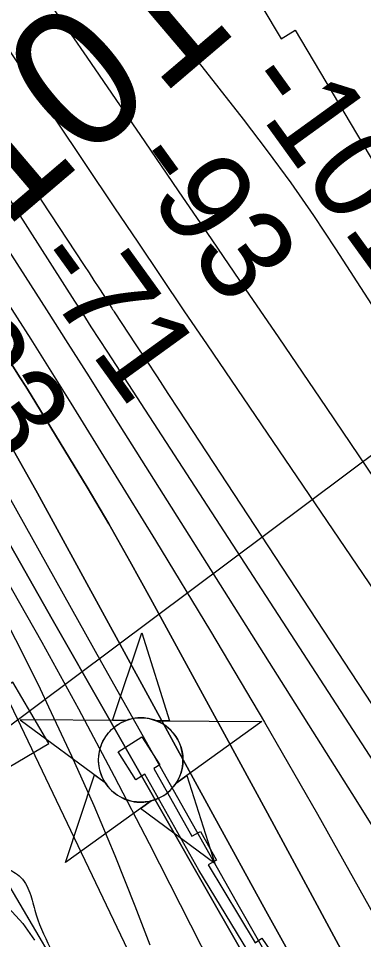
# Model space of a CAD drawing. Extents: x 3694830 to 3732949, y 415201 to 440970.
# Drawn here: x 3713526 to 3713777, y 433480 to 434146 of the extents above; entities that cross this region are included whole.
import ezdxf

# ---------------------------------------------------------------- set-up
doc = ezdxf.new("R2010")
doc.units = 0
for name, color, linetype in [('V-CHAN-DOCK', 7, 'Continuous'), ('V-CHAN-NAID', 7, 'Continuous'), ('V-RIVR-EDGE', 7, 'Continuous'), ('V-RIVR-RANG', 7, 'Continuous'), ('V-RRAP-RVMT', 7, 'Continuous'), ('V-SITE-VEGE', 7, 'Continuous'), ('V-SURV-IDEN', 7, 'Continuous'), ('V-TOPO-DPTH', 7, 'Continuous'), ('V-TOPO-MAJR', 7, 'Continuous'), ('V-TOPO-MINR', 7, 'Continuous'), ('V-TOPO-WATR', 7, 'Continuous')]:
    doc.layers.add(name, color=color, linetype=linetype)

msp = doc.modelspace()

# ---------------------------------------------------------------- linework, layer by layer
at = {"layer": 'V-CHAN-DOCK'}
msp.add_lwpolyline([(3713704.22, 433452.74), (3713657.26, 433530.28), (3713618.14, 433599.62), (3713611.65, 433595.49), (3713598.71, 433615.84), (3713615.95, 433626.8), (3713628.89, 433606.46), (3713624.57, 433603.71), (3713652.21, 433554.74), (3713658.35, 433558.2), (3713669.99, 433537.51), (3713663.87, 433534.07), (3713698.02, 433477.66), (3713702.87, 433480.98), (3713716.58, 433460.99)], dxfattribs=at)
at = {"layer": 'V-CHAN-NAID'}
for points in [[(3713604.25, 433638.48), (3713594.67, 433638.55), (3713615.79, 433702.04), (3713636.02, 433638.26), (3713626.43, 433638.33), (3713624.85, 433638.9), (3713622.76, 433639.52), (3713620.72, 433639.98), (3713618.68, 433640.28), (3713617.52, 433640.4), (3713615.98, 433640.48), (3713614.26, 433640.48), (3713612.89, 433640.41), (3713610.98, 433640.21), (3713609.62, 433639.99), (3713607.83, 433639.6), (3713606.3, 433639.18), (3713605.27, 433638.85)], [(3713604.25, 433638.48), (3713527.76, 433639.03), (3713589.33, 433593.63), (3713588.21, 433595.54), (3713587.41, 433597.16), (3713586.58, 433599.13), (3713585.88, 433601.18), (3713585.52, 433602.51), (3713585.16, 433604.13), (3713584.91, 433605.58), (3713584.73, 433607.18), (3713584.62, 433608.91), (3713584.6, 433610.49), (3713584.71, 433612.57), (3713584.9, 433614.19), (3713585.29, 433616.39), (3713585.77, 433618.31), (3713586.37, 433620.2), (3713587.03, 433621.88), (3713587.75, 433623.47), (3713588.57, 433625), (3713589.63, 433626.74), (3713590.66, 433628.21), (3713591.66, 433629.48), (3713592.66, 433630.62), (3713593.97, 433631.96), (3713595.02, 433632.92), (3713596.74, 433634.32), (3713597.95, 433635.19), (3713599.64, 433636.26), (3713601.37, 433637.21), (3713602.81, 433637.89)], [(3713626.43, 433638.33), (3713702.92, 433637.78), (3713640.72, 433593.26), (3713641.63, 433594.75), (3713642.61, 433596.6), (3713643.32, 433598.18), (3713644.06, 433600.14), (3713644.61, 433601.92), (3713645, 433603.56), (3713645.37, 433605.57), (3713645.55, 433607.14), (3713645.68, 433609.35), (3713645.65, 433611.41), (3713645.46, 433613.63), (3713645.19, 433615.39), (3713644.7, 433617.62), (3713644.06, 433619.76), (3713643.31, 433621.74), (3713642.66, 433623.19), (3713641.66, 433625.1), (3713640.59, 433626.83), (3713639.38, 433628.53), (3713638.12, 433630.07), (3713636.85, 433631.43), (3713635.21, 433632.96), (3713633.47, 433634.38), (3713631.79, 433635.55), (3713629.9, 433636.68), (3713628.43, 433637.45)], [(3713622.69, 433580.35), (3713560.48, 433535.83), (3713581.61, 433599.32), (3713589.33, 433593.63), (3713589.96, 433592.66), (3713591.35, 433590.8), (3713592.56, 433589.39), (3713594.02, 433587.88), (3713595.41, 433586.63), (3713596.87, 433585.48), (3713598.27, 433584.49), (3713599.95, 433583.45), (3713601.66, 433582.54), (3713603.45, 433581.73), (3713604.9, 433581.18), (3713606.53, 433580.65), (3713608.75, 433580.08), (3713610.29, 433579.8), (3713612.31, 433579.54), (3713613.85, 433579.43), (3713615.71, 433579.41), (3713617.4, 433579.49), (3713619.11, 433579.67), (3713621.01, 433579.98)], [(3713640.72, 433593.26), (3713648.52, 433598.84), (3713668.74, 433535.07), (3713614.89, 433574.78), (3713622.69, 433580.35), (3713624.35, 433580.83), (3713625.97, 433581.39), (3713628.12, 433582.3), (3713629.86, 433583.19), (3713631.73, 433584.3), (3713633.46, 433585.52), (3713635.02, 433586.76), (3713636.3, 433587.93), (3713637.69, 433589.35), (3713638.89, 433590.75), (3713640.01, 433592.22)]]:
    msp.add_lwpolyline(points, close=True, dxfattribs=at)
msp.add_circle((3713615.14, 433609.95), 30.54, dxfattribs=at)
at = {"layer": 'V-RIVR-EDGE'}
msp.add_spline([(3713043.36, 434433.46), (3713056.06, 434414.57), (3713056.04, 434406.88), (3713052.79, 434399.61), (3713047.11, 434392.75), (3713042.65, 434386.29), (3713043.01, 434370.12), (3713038.12, 434351.93), (3713036.07, 434343.45), (3713036.06, 434336.17), (3713040.9, 434332.11), (3713051.79, 434323.59), (3713062.7, 434316.69), (3713076.84, 434311.4), (3713086.94, 434310.97), (3713095.85, 434315.4), (3713105.96, 434316.99), (3713116.07, 434314.94), (3713133.03, 434306.41), (3713147.55, 434292.63), (3713164.08, 434271.56), (3713182.21, 434242.4), (3713202.75, 434208.78), (3713246.25, 434141.96), (3713270.82, 434100.25), (3713298.6, 434054.48), (3713309.06, 434030.19), (3713330.81, 433996.58), (3713345.71, 433970.26), (3713361.42, 433947.98), (3713375.53, 433928.53), (3713396.87, 433893.7), (3713411.78, 433870.62), (3713447.99, 433798.55), (3713459.25, 433773.05), (3713466.86, 433742.7), (3713472.45, 433712.36), (3713472.36, 433677.18), (3713468.61, 433633.52), (3713467.34, 433610.07), (3713470.51, 433584.58), (3713479.34, 433556.26), (3713491.82, 433535.6), (3713493.84, 433532.77), (3713502.73, 433532.34), (3713517.29, 433531.5), (3713528.19, 433525), (3713535.44, 433512.04), (3713539.44, 433497.88), (3713551.1, 433470.76), (3713571.62, 433428.25), (3713584.91, 433405.57), (3713600.61, 433378.84), (3713617.94, 433355.35), (3713630.85, 433341.16), (3713638.1, 433329.42), (3713667.92, 433288.1), (3713682.82, 433262.18), (3713698.93, 433235.86), (3713713.83, 433213.98), (3713743.66, 433173.47), (3713771.07, 433139.03), (3713793.64, 433108.65), (3713810.98, 433087.98), (3713825.88, 433064.9), (3713836.35, 433046.68), (3713854.88, 433019.54), (3713877.84, 432982.28), (3713890.75, 432968.09), (3713918.55, 432930.82), (3713947.59, 432900.42), (3713972.61, 432880.14), (3713994.41, 432862.7), (3714015.79, 432843.64), (3714024.68, 432838.77), (3714027.51, 432840.38), (3714031.55, 432836.73), (3714054.94, 432811.2), (3714069.05, 432794.58), (3714081.14, 432778.78), (3714084.75, 432767.86), (3714089.95, 432743.99), (3714090.72, 432729.43), (3714087.84, 432706.79), (3714085.79, 432697.9), (3714089.01, 432689.8), (3714097.06, 432677.25), (3714103.12, 432673.19), (3714116.03, 432662.24), (3714130.96, 432647.24), (3714139.42, 432637.11), (3714147.89, 432628.6), (3714162.42, 432618.05), (3714191.89, 432596.14), (3714208.84, 432583.96), (3714219.33, 432572.21), (3714227.38, 432556.83), (3714239.04, 432529.7), (3714247.87, 432505.42), (3714257.9, 432473.05), (3714259.47, 432454.44), (3714259.46, 432450.8), (3714261.87, 432441.5), (3714263.07, 432437.85), (3714269.13, 432435.01), (3714278.83, 432431.75), (3714288.11, 432423.23), (3714293.74, 432412.3), (3714294.52, 432400.57), (3714296.12, 432393.29), (3714303.37, 432380.33), (3714315.44, 432357.66), (3714335.97, 432318.79), (3714351.64, 432280.74), (3714367.34, 432251.18), (3714384.65, 432218.38), (3714402.77, 432189.63), (3714414.46, 432173.02), (3714421.71, 432161.68), (3714427.34, 432147.51), (3714436.17, 432122.02), (3714449.05, 432097.72), (3714461.53, 432075.05), (3714474.82, 432054.39), (3714484.1, 432043.45), (3714493.76, 432025.23), (3714503, 432004.18), (3714527.15, 431956.4), (3714539.22, 431931.71), (3714554.93, 431907), (3714564.18, 431888.78), (3714574.25, 431871.77), (3714580.29, 431861.25), (3714591.98, 431845.04), (3714599.23, 431833.7), (3714622.59, 431797.66), (3714644.34, 431762.83), (3714687.85, 431695.59), (3714698.72, 431677.77), (3714708.79, 431660.36), (3714715.62, 431642.55), (3714730.5, 431612.19), (3714746.21, 431585.06), (3714751.43, 431570.08), (3714752.99, 431546.22), (3714750.08, 431514.28), (3714744.74, 431483.16), (3714743.88, 431460.52), (3714745.46, 431446.36), (3714749.46, 431426.94), (3714757.89, 431405.89), (3714773.97, 431365.41), (3714788.45, 431333.03), (3714805.34, 431298.21), (3714821.06, 431275.93), (3714824.67, 431265.01), (3714825.46, 431258.13), (3714829.49, 431250.44), (3714839.17, 431239.9), (3714868.97, 431190.09), (3714891.53, 431156.06), (3714906.01, 431126.91), (3714921.7, 431094.12), (3714930.14, 431072.67), (3714946.99, 431017.63), (3714956.22, 430988.9), (3714967.48, 430965.01), (3714982.77, 430932.63), (3714994.82, 430902.27), (3715004.87, 430876.36), (3715018.91, 430830.23), (3715037.39, 430783.68), (3715052.65, 430739.57), (3715069.91, 430689.39), (3715079.14, 430658.23), (3715083.14, 430642.85), (3715090.37, 430620.19), (3715103.21, 430582.95), (3715113.25, 430554.22), (3715131.73, 430503.22), (3715143.38, 430471.65), (3715155.02, 430439.27), (3715170.32, 430412.14), (3715185.61, 430379.35), (3715223.01, 430297.98), (3715228.66, 430293.11), (3715236.35, 430293.9), (3715238.77, 430293.49), (3715239.9, 430259.12), (3715240.57, 430232.44)], degree=3, dxfattribs=at)
at = {"layer": 'V-RIVR-RANG'}
msp.add_line((3713356.06, 433512.14), (3714049.81, 434030.46), dxfattribs=at)
at = {"layer": 'V-RRAP-RVMT'}
for points in [[(3713029.36, 435149.29), (3713118.83, 435041.84), (3713111.82, 435035.88), (3713197.61, 434932.86), (3713196.27, 434931.73), (3713276.63, 434831.72), (3713259.59, 434817.91), (3713337.31, 434721.13), (3713321.71, 434708.55), (3713394.28, 434604.03), (3713394.94, 434604.52), (3713485.46, 434474.2), (3713484, 434473.2), (3713557.94, 434366.7), (3713570.31, 434374.14), (3713642.53, 434252.85), (3713644, 434253.72), (3713716.73, 434131.67), (3713726.92, 434137.81), (3713798.84, 434016.99), (3713819.38, 434029.22), (3713901.21, 433891.87), (3713870.18, 433873.39)], [(3714036.79, 432850.01), (3714024.79, 432842.84), (3713955.23, 432959.88), (3713925.47, 432942.24), (3713850.85, 433067.73), (3713967.83, 433137.35), (3713912.4, 433230.53), (3713908.5, 433228.23), (3713847.31, 433331.11), (3713842.9, 433328.5), (3713775.92, 433441.13), (3713625.9, 433352.6), (3713567.72, 433451.17), (3713561.8, 433447.69), (3713482.1, 433582.75), (3713548.51, 433621.93), (3713522.4, 433666.18), (3713511.09, 433659.45)]]:
    msp.add_lwpolyline(points, dxfattribs=at)
at = {"layer": 'V-SITE-VEGE'}
msp.add_lwpolyline([(3712918.9, 434511.13), (3712966.15, 434463.28), (3713069.02, 434355.26), (3713109.46, 434297.71), (3713151.05, 434247.92), (3713235.85, 434108.9), (3713295.33, 434005), (3713307.65, 433989.16), (3713337.79, 433954.73), (3713397.29, 433859.75), (3713407.98, 433834.76), (3713427.55, 433788.22), (3713439.81, 433751.54), (3713444.11, 433732.53), (3713449.53, 433705.95), (3713454.93, 433671.58), (3713457.39, 433649.59), (3713461.43, 433620.04), (3713466.16, 433591.17), (3713476.84, 433560.91), (3713489.37, 433537.97), (3713501.23, 433522.6), (3713529.77, 433491.6), (3713538.21, 433479.67)], dxfattribs=at)
at = {"layer": 'V-TOPO-DPTH'}
for points in [[(3713706.09, 433440.25), (3713667.25, 433508.09), (3713628.45, 433575.95), (3713589.71, 433643.83), (3713550.99, 433711.74), (3713497.47, 433805.71), (3713485.4, 433826.57), (3713473.16, 433847.31), (3713460.64, 433867.89), (3713447.94, 433888.36), (3713190.22, 434297.67), (3713166.85, 434334.34), (3713143.22, 434370.83), (3713119.19, 434407.06), (3713094.89, 434443.12), (3713050.53, 434508.17)], [(3713706.09, 433440.25), (3713667.25, 433508.09), (3713628.45, 433575.95), (3713589.71, 433643.83), (3713550.99, 433711.74), (3713497.47, 433805.71), (3713485.4, 433826.57), (3713473.16, 433847.31), (3713460.64, 433867.89), (3713447.94, 433888.36), (3713190.22, 434297.67), (3713166.85, 434334.34), (3713143.22, 434370.83), (3713119.19, 434407.06), (3713094.89, 434443.12), (3713050.53, 434508.17)], [(3713078.82, 434503.3), (3713382.16, 434060.67), (3713403.29, 434029.33), (3713424.1, 433997.78), (3713444.42, 433965.91), (3713464.42, 433933.84), (3713483.94, 433901.47), (3713503.13, 433868.91), (3713521.84, 433836.07), (3713540.22, 433803.04), (3713667.32, 433570.68), (3713705.73, 433500.95), (3713744.44, 433431.38)], [(3713744.44, 433431.38), (3713705.73, 433500.95), (3713667.32, 433570.68), (3713540.22, 433803.04), (3713521.84, 433836.07), (3713503.13, 433868.91), (3713483.94, 433901.47), (3713464.42, 433933.84), (3713444.42, 433965.91), (3713424.1, 433997.78), (3713403.29, 434029.33), (3713382.16, 434060.67), (3713078.82, 434503.3)], [(3713153.91, 434504.99), (3713167.38, 434485.33), (3713180.59, 434465.5), (3713193.62, 434445.55), (3713525.56, 433929.73), (3713535.38, 433914.38), (3713545.13, 433899), (3713554.81, 433883.56), (3713564.42, 433868.08), (3713625.81, 433768.62), (3713665.62, 433703.12), (3713704.8, 433637.25), (3713743.05, 433570.84), (3713780.68, 433504.07), (3713913.53, 433264.38)], [(3713153.91, 434504.99), (3713167.38, 434485.33), (3713180.59, 434465.5), (3713193.62, 434445.55), (3713525.56, 433929.73), (3713535.38, 433914.38), (3713545.13, 433899), (3713554.81, 433883.56), (3713564.42, 433868.08), (3713625.81, 433768.62), (3713665.62, 433703.12), (3713704.8, 433637.25), (3713743.05, 433570.84), (3713780.68, 433504.07), (3713913.53, 433264.38)], [(3713114.03, 434497.43), (3713306.62, 434219.85), (3713344.38, 434164.89), (3713381.79, 434109.71), (3713418.7, 434054.18), (3713455.26, 433998.43), (3713519.7, 433899.16), (3713523.77, 433892.86), (3713527.79, 433886.53), (3713531.78, 433880.17), (3713535.73, 433873.79), (3713560.23, 433833.87), (3713576.21, 433807.4), (3713591.91, 433780.77), (3713607.21, 433753.9), (3713622.24, 433726.88), (3713675.86, 433628.74), (3713706.97, 433571.56), (3713737.93, 433514.3), (3713768.69, 433456.94)], [(3713768.69, 433456.94), (3713737.93, 433514.3), (3713706.97, 433571.56), (3713675.86, 433628.74), (3713622.24, 433726.88), (3713607.21, 433753.9), (3713591.91, 433780.77), (3713576.21, 433807.4), (3713560.23, 433833.87), (3713535.73, 433873.79), (3713531.78, 433880.17), (3713527.79, 433886.53), (3713523.77, 433892.86), (3713519.7, 433899.16), (3713455.26, 433998.43), (3713418.7, 434054.18), (3713381.79, 434109.71), (3713344.38, 434164.89), (3713306.62, 434219.85), (3713114.03, 434497.43)], [(3713013.8, 434460.54), (3713028.94, 434440.41), (3713148.8, 434277.42), (3713201.35, 434204.57), (3713253, 434131.1), (3713303.3, 434056.7), (3713352.69, 433981.68), (3713439.69, 433846.88), (3713444.85, 433838.75), (3713449.92, 433830.57), (3713454.87, 433822.32), (3713459.74, 433814.01), (3713482.2, 433774.97), (3713497.92, 433746.94), (3713513.23, 433718.7), (3713527.92, 433690.12), (3713542.19, 433661.33), (3713548.39, 433648.48), (3713565.02, 433612.9), (3713581.07, 433577.08), (3713596.24, 433540.88), (3713610.84, 433504.42), (3713621.72, 433476.25)]]:
    msp.add_lwpolyline(points, dxfattribs=at)
at = {"layer": 'V-TOPO-MAJR'}
for points in [[(3713138.97, 434565.45), (3713194.2, 434482.08), (3713225.52, 434434.58), (3713256.7, 434386.99), (3713287.67, 434339.26), (3713318.5, 434291.44), (3713531.32, 433959.73), (3713546.81, 433935.53), (3713562.27, 433911.31), (3713577.68, 433887.05), (3713593.05, 433862.77), (3713768.12, 433585.65), (3713806.37, 433524.45), (3713844.23, 433463.01)], [(3713359.26, 434498.29), (3713419.48, 434420), (3713479.85, 434341.83), (3713540.46, 434263.85), (3713601.23, 434185.98), (3713689.35, 434073.43), (3713706.77, 434050.55), (3713723.78, 434027.37), (3713740.15, 434003.75), (3713756.1, 433979.83), (3713985.64, 433625.43), (3714016.51, 433576.97), (3714046.87, 433528.2), (3714076.48, 433478.97), (3714105.6, 433429.44), (3714130.05, 433387.1), (3714146.45, 433358.44), (3714162.69, 433329.7), (3714178.7, 433300.83), (3714194.55, 433271.87), (3714503.14, 432702.86)]]:
    msp.add_lwpolyline(points, dxfattribs=at)
at = {"layer": 'V-TOPO-MINR'}
for points in [[(3713221.31, 434624.22), (3713393.06, 434381.03), (3713439.11, 434315.56), (3713484.99, 434249.97), (3713530.61, 434184.2), (3713576.05, 434118.3), (3713618.03, 434057.18), (3713642.33, 434021.75), (3713666.61, 433986.29), (3713690.85, 433950.8), (3713715.06, 433915.29), (3713749.42, 433864.84), (3713790.63, 433803.98), (3713831.63, 433742.99), (3713872.32, 433681.78), (3713912.8, 433620.44), (3714112.82, 433315.62)], [(3713162.41, 434561.18), (3713342.02, 434289.36), (3713381.96, 434228.64), (3713421.73, 434167.81), (3713461.24, 434106.82), (3713500.59, 434045.71), (3713567.15, 433941.86), (3713573.1, 433932.61), (3713579.06, 433923.36), (3713585.03, 433914.13), (3713591.02, 433904.9), (3714025.27, 433237.29), (3714366.48, 432606.97)], [(3713185.82, 434556.89), (3713574.13, 433967.75), (3713577.69, 433962.32), (3713581.24, 433956.88), (3713584.76, 433951.42), (3713588.27, 433945.96), (3713594.19, 433936.7), (3713594.73, 433935.86), (3713595.27, 433935.02), (3713595.82, 433934.18), (3713596.37, 433933.34), (3713611.12, 433911.06), (3713619.03, 433899.08), (3713626.95, 433887.1), (3713634.84, 433875.1), (3713642.73, 433863.11), (3714031.96, 433270.5)], [(3713249.48, 434521.13), (3713282.37, 434474.25), (3713315.02, 434427.2), (3713347.33, 434379.92), (3713379.41, 434332.48), (3713596.21, 434009.31), (3713612.89, 433984.49), (3713629.61, 433959.69), (3713646.37, 433934.92), (3713663.17, 433910.18), (3713853.93, 433629.73), (3713893.01, 433571.35), (3713931.49, 433512.59), (3713969.08, 433453.25), (3714006.08, 433393.54), (3714045.39, 433329.04), (3714062.01, 433301.13), (3714078.25, 433273.01), (3714093.93, 433244.56), (3714109.22, 433215.91), (3714321.01, 432809.27), (3714341.77, 432769.45), (3714362.57, 432729.64)], [(3713050.53, 434508.17), (3713094.89, 434443.12), (3713119.19, 434407.06), (3713143.22, 434370.83), (3713166.85, 434334.34), (3713190.22, 434297.67), (3713447.94, 433888.36), (3713460.64, 433867.89), (3713473.16, 433847.31), (3713485.4, 433826.57), (3713497.47, 433805.71), (3713550.99, 433711.74), (3713589.71, 433643.83), (3713628.45, 433575.95), (3713667.25, 433508.09), (3713706.09, 433440.25)], [(3713064.66, 434505.73), (3713170.22, 434351.31), (3713224.9, 434270.2), (3713278.9, 434188.63), (3713331.85, 434106.39), (3713384.1, 434023.69), (3713453, 433913.08), (3713470.09, 433885.23), (3713486.91, 433857.22), (3713503.34, 433828.98), (3713519.52, 433800.59), (3713586.75, 433680.59), (3713636.47, 433592.16), (3713686.37, 433503.83), (3713736.53, 433415.64)], [(3713030.54, 434503.76), (3713043.95, 434486.68), (3713057.03, 434469.34), (3713069.67, 434451.67), (3713082.09, 434433.85), (3713094.16, 434415.78), (3713106, 434397.56), (3713443.59, 433866.6), (3713452.35, 433852.61), (3713460.99, 433838.54), (3713469.45, 433824.36), (3713477.77, 433810.11), (3713516.27, 433743.2), (3713543.38, 433695.24), (3713569.99, 433647.01), (3713595.87, 433598.37), (3713621.24, 433549.46), (3713696.34, 433401.98)], [(3713078.82, 434503.3), (3713382.16, 434060.67), (3713403.29, 434029.33), (3713424.1, 433997.78), (3713444.42, 433965.91), (3713464.42, 433933.84), (3713483.94, 433901.47), (3713503.13, 433868.91), (3713521.84, 433836.07), (3713540.22, 433803.04), (3713667.32, 433570.68), (3713705.73, 433500.95), (3713744.44, 433431.38)], [(3713153.91, 434504.99), (3713167.38, 434485.33), (3713180.59, 434465.5), (3713193.62, 434445.55), (3713525.56, 433929.73), (3713535.38, 433914.38), (3713545.13, 433899), (3713554.81, 433883.56), (3713564.42, 433868.08), (3713625.81, 433768.62), (3713665.62, 433703.12), (3713704.8, 433637.25), (3713743.05, 433570.84), (3713780.68, 433504.07), (3713913.53, 433264.38)], [(3713114.03, 434497.43), (3713306.62, 434219.85), (3713344.38, 434164.89), (3713381.79, 434109.71), (3713418.7, 434054.18), (3713455.26, 433998.43), (3713519.7, 433899.16), (3713523.77, 433892.86), (3713527.79, 433886.53), (3713531.78, 433880.17), (3713535.73, 433873.79), (3713560.23, 433833.87), (3713576.21, 433807.4), (3713591.91, 433780.77), (3713607.21, 433753.9), (3713622.24, 433726.88), (3713675.86, 433628.74), (3713706.97, 433571.56), (3713737.93, 433514.3), (3713768.69, 433456.94)], [(3712986.4, 434447.04), (3713359.8, 433939.2), (3713373.55, 433920.17), (3713387.08, 433900.98), (3713400.3, 433881.57), (3713413.29, 433862.01), (3713435.95, 433827.28), (3713437.43, 433824.96), (3713438.89, 433822.63), (3713440.31, 433820.27), (3713441.7, 433817.9), (3713448.12, 433806.75), (3713452.59, 433798.74), (3713456.91, 433790.64), (3713461.02, 433782.44), (3713464.98, 433774.16), (3713465.35, 433773.35), (3713469.17, 433764.53), (3713472.71, 433755.61), (3713475.82, 433746.52), (3713478.65, 433737.34), (3713760.68, 433148.26)]]:
    msp.add_lwpolyline(points, dxfattribs=at)
at = {"layer": 'V-TOPO-WATR'}
msp.add_lwpolyline([(3713013.8, 434460.54), (3713028.94, 434440.41), (3713148.8, 434277.42), (3713201.35, 434204.57), (3713253, 434131.1), (3713303.3, 434056.7), (3713352.69, 433981.68), (3713439.69, 433846.88), (3713444.85, 433838.75), (3713449.92, 433830.57), (3713454.87, 433822.32), (3713459.74, 433814.01), (3713482.2, 433774.97), (3713497.92, 433746.94), (3713513.23, 433718.7), (3713527.92, 433690.12), (3713542.19, 433661.33), (3713548.39, 433648.48), (3713565.02, 433612.9), (3713581.07, 433577.08), (3713596.24, 433540.88), (3713610.84, 433504.42), (3713621.72, 433476.25)], dxfattribs=at)

# ---------------------------------------------------------------- texts
at = {"layer": 'V-RIVR-RANG'}
for s, p in [('-101', (3713684.87, 434098.71)), ('-93', (3713603.21, 434040.99)), ('-71', (3713531.74, 433969.16)), ('-23', (3713438.95, 433926.83))]:
    msp.add_text(s, height=67, rotation=305.84719, dxfattribs=at).set_placement(p)
at = {"layer": 'V-SURV-IDEN'}
msp.add_text('1017+24.9', height=100, rotation=40.39531, dxfattribs=at).set_placement((3713515.87, 433992.81))

doc.saveas('drawing.dxf')
